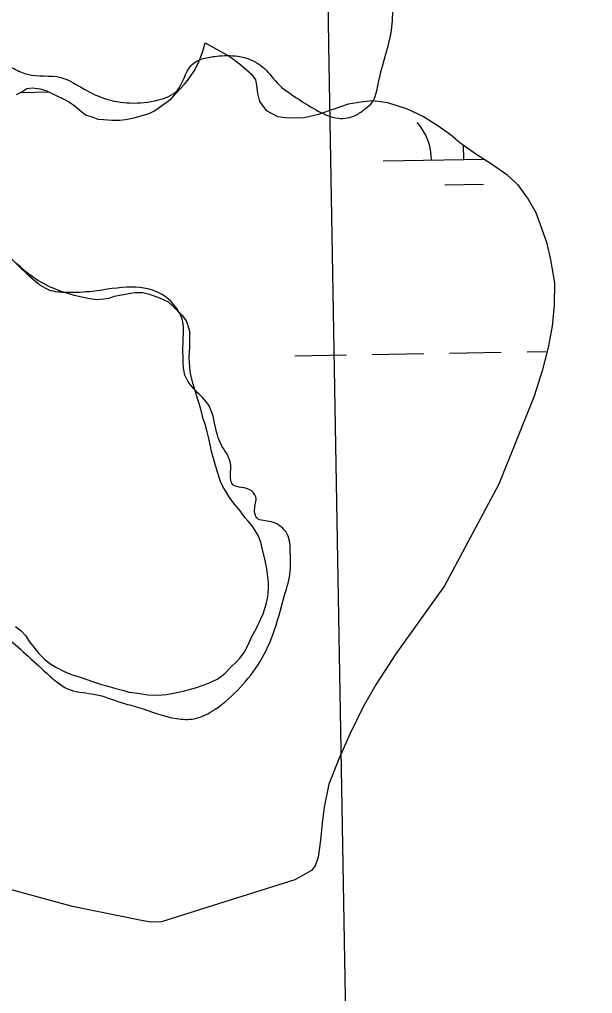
# Model space of a CAD drawing. Extents: x 3887375 to 3925618, y 296674 to 322633.
# Drawn here: x 3917810 to 3918166, y 313428 to 314033 of the extents above; entities that cross this region are included whole.
import ezdxf

# ---------------------------------------------------------------- set-up
doc = ezdxf.new("R2010")
doc.units = 0
for name, color, linetype in [('V-GRID-MAJR', 7, 'Continuous'), ('V-RIVR-EDGE', 7, 'Continuous'), ('V-TOPO-SHOR', 7, 'Continuous'), ('V-WETL-SWMP', 7, 'Continuous')]:
    doc.layers.add(name, color=color, linetype=linetype)

msp = doc.modelspace()

# ---------------------------------------------------------------- linework, layer by layer
at = {"layer": 'V-GRID-MAJR'}
msp.add_spline([(3918201.9, 302561.723), (3918096.1550000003, 308619.693), (3917990.376, 314679.589), (3917884.598, 320739.48), (3917884.5640000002, 320741.409)], degree=3, dxfattribs=at)
at = {"layer": 'V-RIVR-EDGE'}
msp.add_spline([(3917247.3976353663, 313615.341601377), (3917253.1822731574, 313626.45778889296), (3917253.187018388, 313628.37682737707), (3917243.604163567, 313633.3900535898), (3917219.448953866, 313643.42884361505), (3917199.123279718, 313650.0038739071), (3917188.007092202, 313655.78851169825), (3917179.20039419, 313664.2541090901), (3917171.925130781, 313671.1806795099), (3917165.415584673, 313677.3377364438), (3917161.2012923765, 313680.4186375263), (3917141.638488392, 313685.0727312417), (3917130.9061085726, 313690.85641998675), (3917127.068031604, 313690.8659104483), (3917122.076633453, 313690.11063265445), (3917117.0766938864, 313685.90108558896), (3917105.173910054, 313684.0114675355), (3917087.1349483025, 313684.05607270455), (3917074.8625924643, 313687.9245191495), (3917059.149254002, 313697.1748147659), (3917048.030219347, 313701.80802946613), (3917038.067353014, 313708.3574355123), (3917031.9444617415, 313715.6649664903), (3917030.428211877, 313723.3449166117), (3917030.4443456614, 313729.86964745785), (3917027.777621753, 313737.9362524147), (3917022.416651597, 313742.9390391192), (3917005.931901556, 313750.6560020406), (3916968.3567091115, 313766.10131643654), (3916936.544326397, 313783.8352413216), (3916932.721434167, 313789.9856549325), (3916932.7366189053, 313796.1265780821), (3916935.8232142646, 313802.64371655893), (3916940.8222047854, 313806.4694559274), (3916947.7383356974, 313809.5228346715), (3916961.1716050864, 313809.4896180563), (3916975.7496542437, 313806.7669004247), (3916984.187729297, 313804.4431752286), (3916992.6305495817, 313804.03848851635), (3917009.9009468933, 313803.6119737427), (3917016.0418700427, 313803.59678900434), (3917020.262805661, 313803.20254180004), (3917028.315174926, 313800.11215025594), (3917035.969500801, 313791.2655923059), (3917044.406626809, 313788.55805941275), (3917052.085627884, 313789.69050158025), (3917064.3760155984, 313793.11440137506), (3917072.055016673, 313794.24684354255), (3917082.801632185, 313794.22027025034), (3917090.473040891, 313792.28225084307), (3917098.9035235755, 313786.8880640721), (3917110.4025697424, 313780.71866953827), (3917126.884472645, 313771.85028352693), (3917139.146388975, 313763.7599524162), (3917149.4892668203, 313755.6743665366), (3917164.828288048, 313750.26309693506), (3917177.1044400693, 313747.9298812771), (3917185.164401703, 313747.90995130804), (3917193.6119672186, 313749.4243030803), (3917201.6956550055, 313758.99956553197), (3917212.0726985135, 313764.7310567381), (3917227.0449948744, 313766.22927472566), (3917247.0020460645, 313765.79611662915), (3917262.7334164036, 313763.8381672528), (3917276.1571953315, 313759.9668736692), (3917289.5686366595, 313751.10608002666), (3917307.5648913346, 313733.7901285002), (3917324.802072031, 313719.93034433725), (3917329.4030191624, 313717.999917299), (3917337.847737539, 313718.3628459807), (3917343.994354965, 313720.6505074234), (3917352.434328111, 313719.0943976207), (3917363.5476684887, 313712.1583367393), (3917373.494401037, 313699.084199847), (3917381.152523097, 313691.772872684), (3917389.2115356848, 313691.36913501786), (3917396.504830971, 313691.7349108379), (3917408.7771868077, 313687.8664643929), (3917416.4485955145, 313685.92844498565), (3917423.3590321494, 313686.6789775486), (3917433.721839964, 313686.65335330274), (3917458.253264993, 313673.54315265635), (3917473.5771014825, 313661.99095990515), (3917495.4370573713, 313655.02832573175), (3917510.018902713, 313653.8408388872), (3917532.680639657, 313660.69338370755), (3917539.973934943, 313661.05915952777), (3917552.6376908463, 313660.2602256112), (3917564.5395256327, 313661.76603596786), (3917581.816566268, 313664.0261750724), (3917590.2546413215, 313661.7024498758), (3917596.002266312, 313657.85013721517), (3917605.211752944, 313657.059744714), (3917612.8983463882, 313661.2626484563), (3917620.207775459, 313668.15315512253), (3917624.810620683, 313666.9903434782), (3917630.556347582, 313662.37041542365), (3917642.453437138, 313661.9571872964), (3917646.3085969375, 313668.8562353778), (3917652.4647048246, 313674.981973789), (3917668.9931109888, 313684.9201649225), (3917680.1320756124, 313688.3469118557), (3917696.633908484, 313687.5384874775), (3917714.2909606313, 313688.2624467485), (3917731.9470637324, 313688.6025983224), (3917743.0765378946, 313688.1912682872), (3917746.903226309, 313683.57608546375), (3917751.496581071, 313678.5751968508), (3917759.923267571, 313671.64577929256), (3917778.330852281, 313665.45930192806), (3917790.208960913, 313657.3699198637), (3917802.085171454, 313648.51292240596), (3917828.51001072, 313625.03516871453), (3917841.537644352, 313616.1753241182), (3917856.883308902, 313613.4507083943), (3917872.9908945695, 313608.42134839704), (3917883.7299177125, 313605.32431353), (3917907.5089120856, 313598.35693412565), (3917918.255527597, 313598.33036083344), (3917929.3973393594, 313602.90853085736), (3917945.1657224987, 313615.91908165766), (3917957.8702873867, 313631.62387870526), (3917967.1281753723, 313650.40767874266), (3917974.4812605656, 313674.95333946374), (3917977.972542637, 313689.9132982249), (3917978.001014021, 313701.42752913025), (3917976.1104469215, 313712.9465052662), (3917971.1342335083, 313718.3321506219), (3917966.1504277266, 313720.64733440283), (3917957.328544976, 313722.9720086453), (3917955.8056517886, 313727.96530488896), (3917956.593197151, 313736.02336843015), (3917952.38270104, 313740.6395002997), (3917941.64557599, 313744.50415056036), (3917940.88934915, 313749.1117410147), (3917940.909279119, 313757.1717026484), (3917934.7977764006, 313769.0849259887), (3917930.612904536, 313784.0638656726), (3917927.5633219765, 313792.5152273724), (3917919.1432787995, 313802.13129880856), (3917912.642274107, 313811.7426250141), (3917911.512679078, 313820.57304917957), (3917911.546844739, 313834.390126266), (3917911.568672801, 313843.2177032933), (3917907.7543219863, 313852.82238617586), (3917898.564765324, 313861.67274031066), (3917879.7695767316, 313866.3249359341), (3917855.1992408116, 313863.6990210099), (3917839.8450348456, 313862.96936746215), (3917828.3346001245, 313864.533069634), (3917814.1593395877, 313874.93099215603), (3917805.7355002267, 313883.01183280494), (3917798.075480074, 313889.55554457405), (3917790.4040713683, 313891.4935639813), (3917776.5936376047, 313894.2143835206), (3917756.2470844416, 313892.3456444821), (3917743.9661871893, 313892.7598216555), (3917729.0119227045, 313898.553949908), (3917715.2233170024, 313910.10234647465), (3917710.2404602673, 313912.8013379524), (3917701.4195265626, 313915.5098198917), (3917692.9890438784, 313920.9040066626), (3917685.331870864, 313928.5991415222), (3917658.1043014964, 313937.87790852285), (3917643.9233466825, 313945.97298486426), (3917624.7509937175, 313953.31278341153), (3917613.6310100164, 313957.56219041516), (3917586.7995859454, 313971.8295084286), (3917550.0033974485, 313991.87861709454), (3917517.4290936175, 314011.917286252), (3917484.835808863, 314024.2798014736), (3917470.2663011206, 314030.45678837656), (3917460.3138742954, 314041.2280790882), (3917452.6548031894, 314048.1555985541), (3917441.148164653, 314051.25453151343), (3917428.4995934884, 314058.1943885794), (3917419.312883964, 314068.19616580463), (3917410.8918917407, 314077.428429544), (3917409.749010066, 314080.885545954), (3917409.7594495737, 314085.10743061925), (3917419.004050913, 314098.5179229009), (3917422.084002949, 314102.34840750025), (3917425.9249270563, 314103.49034012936), (3917434.359205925, 314099.63138414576), (3917444.7115742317, 314095.38387523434), (3917458.881140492, 314082.68310653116), (3917466.1516586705, 314073.837497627), (3917469.6059279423, 314073.8289562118), (3917478.823006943, 314076.10902528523), (3917489.571520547, 314076.85006738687), (3917499.161018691, 314074.5234950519), (3917507.982901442, 314072.1988208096), (3917518.7095869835, 314064.1122858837), (3917529.439119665, 314057.1771740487), (3917537.1143245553, 314056.77438542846), (3917546.7180583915, 314060.2049285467), (3917553.2456363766, 314061.3402178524), (3917561.3055980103, 314061.3202878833), (3917580.477950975, 314053.980489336), (3917590.4417663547, 314047.8148909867), (3917597.721774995, 314042.8073590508), (3917604.625568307, 314040.87123773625), (3917615.373132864, 314041.2284721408), (3917624.9673762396, 314040.8209382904), (3917635.3168974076, 314035.42200628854), (3917649.895895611, 314033.08309635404), (3917662.947255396, 314033.8184441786), (3917670.6234093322, 314033.7994632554), (3917680.978624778, 314030.70337743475), (3917688.2538881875, 314023.77680701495), (3917720.8547653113, 314014.4847533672), (3917735.434712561, 314012.5296511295), (3917743.5003684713, 314014.81256734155), (3917752.7269379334, 314020.9307133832), (3917764.6297217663, 314022.82033143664), (3917776.9087209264, 314021.6385388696), (3917790.324907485, 314014.69678371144), (3917798.363990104, 314006.23308441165), (3917806.4135122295, 314001.99126977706), (3917814.8487401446, 313998.5161214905), (3917835.5696105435, 313996.54583451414), (3917850.136271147, 313989.21742452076), (3917862.78768945, 313983.42899054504), (3917878.5171616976, 313980.70342577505), (3917896.1770609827, 313982.57880813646), (3917907.70552758, 313988.3074522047), (3917916.5720154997, 314004.0217397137), (3917923.874801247, 314008.2255925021), (3917932.3223667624, 314009.7399442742), (3917945.3718284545, 314009.70767670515), (3917960.7080025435, 314003.1449840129), (3917969.8947120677, 313993.14320678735), (3917981.769973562, 313983.9024016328), (3917993.6499802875, 313976.58063496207), (3918007.8375784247, 313971.1722124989), (3918018.5889391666, 313973.06467769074), (3918024.7403018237, 313977.27137761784), (3918028.5869202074, 313980.71615642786), (3918032.4534685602, 313992.22089687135), (3918040.9854991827, 314027.8941336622), (3918042.175833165, 314043.62740209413), (3918042.9690728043, 314053.9883118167), (3918039.5423258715, 314065.12727644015), (3918031.505141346, 314074.3585911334), (3918023.8365797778, 314077.4480336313), (3918017.697554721, 314078.2308337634), (3918001.5690900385, 314074.8164244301), (3917991.201536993, 314072.92301019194), (3917968.951130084, 314077.1999395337), (3917953.6140069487, 314083.37882452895), (3917942.8873214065, 314091.46535945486), (3917938.6701819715, 314093.39483744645), (3917933.2987723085, 314094.17573948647), (3917919.8749933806, 314098.04703306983), (3917914.133062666, 314104.2021919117), (3917906.468297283, 314108.8268651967), (3917894.583545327, 314114.2295933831), (3917879.265403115, 314128.08463231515), (3917858.9757927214, 314149.2443550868), (3917845.198575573, 314165.3984440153), (3917839.8461468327, 314173.8554999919), (3917840.2441902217, 314179.6116663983), (3917849.848873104, 314183.4260172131), (3917858.277457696, 314177.26421504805), (3917866.336470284, 314176.86047738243), (3917874.0221146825, 314180.67957342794), (3917885.5496322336, 314186.0244097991), (3917892.0961911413, 314194.8358530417), (3917899.7970202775, 314204.7958722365), (3917904.03693682, 314212.0777789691), (3917903.2854552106, 314218.60440790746), (3917897.168258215, 314228.2147850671), (3917896.797737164, 314233.5890418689), (3917898.72626611, 314237.4223736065), (3917903.7157661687, 314237.4100360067), (3917907.542454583, 314232.79485318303), (3917914.443400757, 314229.70730877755), (3917917.905262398, 314232.76922893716), (3917921.7556769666, 314237.7492385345), (3917921.7680145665, 314242.73873859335), (3917924.845119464, 314245.417800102), (3917929.4498627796, 314245.02260385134), (3917950.5327128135, 314234.22379080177), (3917975.0907111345, 314231.86020566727), (3917995.0468132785, 314231.0432398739), (3918015.7667346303, 314228.6891452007), (3918028.8067058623, 314224.8188006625), (3918047.207647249, 314215.94566942), (3918061.0085905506, 314209.3867729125), (3918070.6037829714, 314209.3630467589), (3918072.9132724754, 314212.0440063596), (3918072.9246610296, 314216.64969872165), (3918072.555089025, 314222.40776322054), (3918067.189373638, 314225.49151144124), (3918043.8046264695, 314236.6798264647), (3918030.0103264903, 314245.9253768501), (3918018.5207707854, 314255.9328483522), (3918010.1045237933, 314267.08415057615), (3918005.1292594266, 314272.8536036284), (3917999.3816344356, 314276.7059162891), (3917991.7254104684, 314284.78485884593), (3917982.9301010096, 314297.8561485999), (3917978.7338405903, 314308.2293959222), (3917977.6032965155, 314316.6760123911), (3917973.014686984, 314323.5959394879), (3917962.6803505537, 314335.1357946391), (3917961.9231746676, 314339.35957739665)], degree=3, dxfattribs=at)
at = {"layer": 'V-TOPO-SHOR'}
msp.add_lwpolyline([(3917925.179, 314018.106), (3917940.41, 314009.51300000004), (3917947.267, 314004.464), (3917953.955, 313998.578), (3917956.458, 313995.052), (3917957.12, 313991.695), (3917957.6070000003, 313986.49700000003), (3917958.934, 313981.63300000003), (3917963.11, 313976.089), (3917969.971, 313972.215), (3917976.674, 313971.356), (3917986.5640000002, 313971.662), (3917995.454, 313973.814), (3918005.186, 313977.14), (3918014.0810000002, 313980.13), (3918021.795, 313981.449), (3918029.1720000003, 313982.266), (3918038.3880000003, 313981.066), (3918050.447, 313977.009), (3918060.6580000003, 313972.284), (3918069.526, 313966.728), (3918077.3880000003, 313961.004), (3918083.242, 313956.125), (3918093.111, 313949.058), (3918103.484, 313942.49), (3918112.35, 313936.262), (3918118.8710000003, 313930.038), (3918125.5470000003, 313920.967), (3918130.384, 313912.57300000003), (3918136.8680000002, 313894.282), (3918139.521, 313883.378), (3918141.825, 313868.954), (3918141.6180000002, 313855.21), (3918140.573, 313842.13800000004), (3918138.019, 313828.904), (3918134.288, 313814.33), (3918129.381, 313798.587), (3918107.431, 313744.006), (3918073.72, 313680.907), (3918043.424, 313638.585), (3918031.3000000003, 313619.846), (3918023.213, 313605.621), (3918014.949, 313588.714), (3918008.369, 313573.815), (3918001.952, 313557.74), (3917999.061, 313543.335), (3917997.858, 313533.447), (3917996.654, 313522.89), (3917995.282, 313512.332), (3917993.4220000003, 313506.974), (3917991.233, 313503.964), (3917980.825, 313498.295), (3917907.839, 313475.376), (3917898.106, 313472.218), (3917891.233, 313471.902), (3917884.7, 313473.262), (3917842.819, 313481.768), (3917797.091, 313494.13800000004)], dxfattribs=at)
at = {"layer": 'V-WETL-SWMP'}
for p, q in [((3917810.9443592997, 313987.2651491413), (3917828.10735835, 313987.55974381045)), ((3918085.6552242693, 313945.54359061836), (3918085.5013727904, 313954.506932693)), ((3918035.6625881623, 313944.6854909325), (3918098.316098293, 313945.76090846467)), ((3918073.921818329, 313929.9089193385), (3918097.91828366, 313930.3208071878)), ((3917980.8876177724, 313823.6566183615), (3918012.882904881, 313824.2058021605)), ((3918028.8805484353, 313824.4803940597), (3918060.8758355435, 313825.0295778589)), ((3918076.8734790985, 313825.30416975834), (3918108.868766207, 313825.85335355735)), ((3918124.866409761, 313826.12794545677), (3918137.364449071, 313826.3424683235))]:
    msp.add_line(p, q, dxfattribs=at)
for points in [[(3917808.196, 313985.901), (3917811.484, 313987.533), (3917814.539, 313989.635), (3917818.058, 313990.094), (3917822.511, 313989.377), (3917826.261, 313988.428), (3917829.774, 313986.776), (3917833.521, 313984.889), (3917837.502, 313983.002), (3917841.014, 313981.115), (3917844.525, 313978.76), (3917847.098, 313976.407), (3917850.943, 313973.297), (3917855.394, 313971.876), (3917858.674, 313970.694), (3917862.191, 313970.45), (3917867.349, 313969.965), (3917872.274, 313969.951), (3917875.793, 313970.41000000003), (3917881.894, 313971.565), (3917885.415, 313972.727), (3917890.344, 313974.12), (3917893.396, 313975.518), (3917898.801, 313979.254), (3917901.8570000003, 313981.591), (3917904.207, 313983.46), (3917907.0300000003, 313986.5), (3917912.2060000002, 313992.113), (3917914.325, 313994.92100000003), (3917916.2090000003, 313997.496), (3917918.093, 314000.304), (3917920.686, 314004.753), (3917922.575, 314009.43700000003), (3917923.758, 314012.952), (3917925.18, 314018.107), (3917940.409, 314009.51300000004), (3917947.267, 314004.465), (3917953.955, 313998.578), (3917956.4590000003, 313995.051), (3917957.12, 313991.696), (3917957.608, 313986.498), (3917958.935, 313981.63300000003), (3917963.109, 313976.089), (3917969.971, 313972.214), (3917976.673, 313971.356), (3917986.5640000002, 313971.662), (3917995.455, 313973.815), (3918005.187, 313977.14), (3918014.08, 313980.131), (3918021.795, 313981.45), (3918029.173, 313982.266), (3918038.389, 313981.066), (3918050.447, 313977.00800000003), (3918060.6580000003, 313972.284), (3918069.526, 313966.727), (3918077.3880000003, 313961.004), (3918083.241, 313956.126), (3918093.11, 313949.05700000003), (3918103.484, 313942.489), (3918112.35, 313936.261), (3918118.87, 313930.039), (3918125.548, 313920.968), (3918130.3850000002, 313912.572), (3918136.869, 313894.282), (3918139.52, 313883.378), (3918141.824, 313868.955), (3918141.617, 313855.21), (3918140.573, 313842.13800000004), (3918138.02, 313828.903)], [(3917924.031, 313784.534), (3917922.6380000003, 313789.697), (3917921.2460000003, 313794.626), (3917919.619, 313799.79), (3917917.762, 313806.127), (3917916.1380000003, 313812.464), (3917915.682, 313816.68700000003), (3917915.23, 313822.551), (3917915.718, 313829.116), (3917915.734, 313834.51), (3917915.7460000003, 313838.731), (3917914.5840000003, 313842.252), (3917913.6550000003, 313845.303), (3917911.319, 313848.593), (3917907.577, 313852.12200000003), (3917905.005, 313854.70900000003), (3917902.432, 313857.06200000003), (3917898.919, 313858.714), (3917896.109, 313859.89400000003), (3917890.72, 313861.786), (3917886.502, 313862.737), (3917881.812, 313862.75), (3917878.761, 313862.29), (3917873.365, 313861.368), (3917868.6720000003, 313860.444), (3917865.3850000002, 313859.281), (3917862.335, 313858.82), (3917857.878, 313858.364), (3917853.659, 313859.08), (3917848.737, 313860.033), (3917843.816, 313861.22000000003), (3917839.364, 313862.64), (3917835.381, 313863.824), (3917831.867, 313865.241), (3917828.5870000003, 313866.423), (3917824.841, 313868.545), (3917821.329, 313870.431), (3917817.819, 313873.021), (3917813.84, 313875.847), (3917810.566, 313878.905), (3917807.9930000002, 313881.023)], [(3918138.02, 313828.903), (3918134.289, 313814.33), (3918129.382, 313798.588), (3918107.431, 313744.005), (3918073.721, 313680.907), (3918043.424, 313638.585), (3918031.3000000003, 313619.846), (3918023.213, 313605.621), (3918014.95, 313588.715), (3918008.369, 313573.815), (3918001.952, 313557.741), (3917999.06, 313543.33400000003), (3917997.858, 313533.447), (3917996.654, 313522.89), (3917995.282, 313512.333), (3917993.4220000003, 313506.97500000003), (3917991.234, 313503.964), (3917980.825, 313498.295), (3917907.839, 313475.375), (3917898.1070000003, 313472.218), (3917891.234, 313471.903), (3917884.7, 313473.26300000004), (3917842.818, 313481.767), (3917797.091, 313494.137)], [(3917807.569, 313655.656), (3917811.079, 313652.831), (3917813.65, 313650.01), (3917816.218, 313646.015), (3917818.788, 313642.72500000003), (3917821.826, 313638.963), (3917825.801, 313634.965), (3917829.311, 313632.141), (3917832.588, 313630.255), (3917837.272, 313627.896), (3917842.659, 313625.53500000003), (3917847.579, 313624.114), (3917851.7970000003, 313622.694), (3917856.4820000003, 313621.039), (3917860.934, 313619.619), (3917864.214, 313618.67100000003), (3917869.838, 313617.01300000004), (3917874.759, 313615.826), (3917877.805, 313614.88), (3917883.431, 313614.16000000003), (3917889.526, 313613.204), (3917895.8570000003, 313612.951), (3917901.252, 313613.404), (3917905.475, 313614.09500000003), (3917912.281, 313615.717), (3917919.0870000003, 313617.57300000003), (3917925.191, 313619.666), (3917928.2430000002, 313620.83), (3917932.94, 313623.161), (3917937.406, 313626.431), (3917941.169, 313630.407), (3917944.697, 313633.68), (3917946.58, 313636.02), (3917949.404, 313639.529), (3917951.9990000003, 313644.681), (3917954.123, 313649.365), (3917956.716, 313654.048), (3917959.548, 313659.902), (3917961.199, 313663.415), (3917963.093, 313669.507), (3917964.044, 313673.96), (3917964.528, 313678.884), (3917964.54, 313683.105), (3917963.8510000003, 313688.032), (3917963.392, 313691.551), (3917962.237, 313697.652), (3917960.614, 313703.988), (3917959.92, 313707.039), (3917958.525, 313711.264), (3917956.191, 313715.25800000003), (3917954.324, 313718.077), (3917951.752, 313720.89900000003), (3917949.883, 313723.25), (3917946.846, 313727.48), (3917943.1070000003, 313731.712), (3917940.304, 313735.707), (3917938.204, 313739.231), (3917936.336, 313742.05), (3917934.705, 313745.57300000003), (3917932.613, 313752.145), (3917930.755, 313758.483), (3917929.131, 313764.35000000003), (3917928.437, 313767.636), (3917927.5130000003, 313772.329), (3917926.352, 313776.553), (3917925.193, 313781.24700000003), (3917924.031, 313784.534)]]:
    msp.add_lwpolyline(points, dxfattribs=at)
msp.add_arc((3918030.412275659, 313945.070244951), 35.24628790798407, 0.2115380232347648, 41.7551963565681, dxfattribs=at)

doc.saveas('drawing.dxf')
